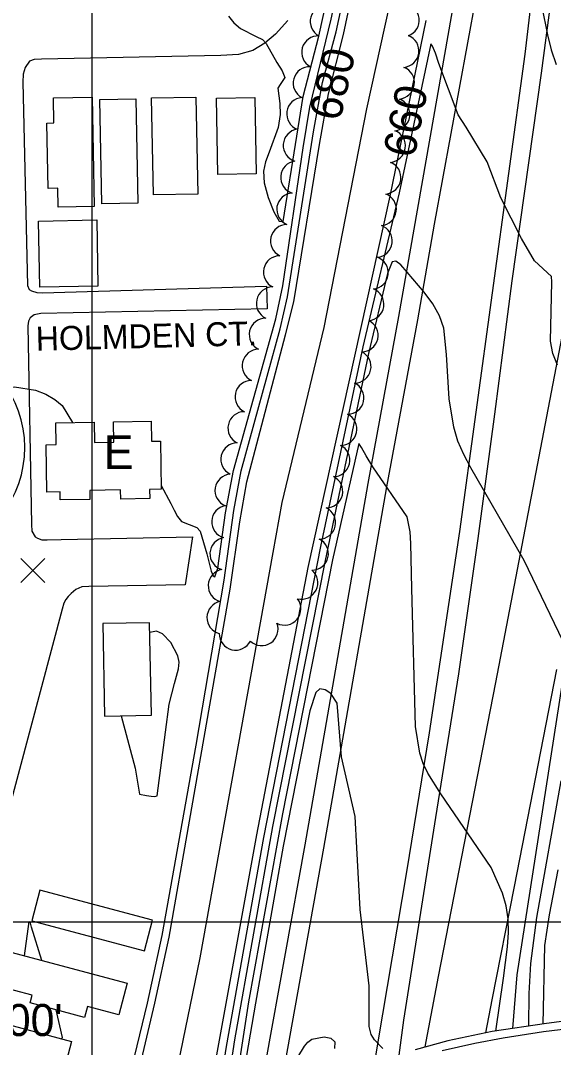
# Model space of a CAD drawing. Extents: x 79600 to 91800, y 75600 to 84400.
# Drawn here: x 85955 to 86288, y 76922 to 77564 of the extents above; entities that cross this region are included whole.
import ezdxf

# ---------------------------------------------------------------- set-up
doc = ezdxf.new("R2010")
doc.units = 0
for name, color, linetype in [('080-085$0$TI_NORTHA', 7, 'Continuous'), ('080-085$0$TI_SCLBAR', 7, 'Continuous'), ('080-090$0$BLDG', 7, 'Continuous'), ('080-090$0$BRIDGE', 7, 'Continuous'), ('080-090$0$GRID', 7, 'Continuous'), ('080-090$0$INDEX', 7, 'Continuous'), ('080-090$0$INDXLBL', 7, 'Continuous'), ('080-090$0$INTER', 7, 'Continuous'), ('080-090$0$INTERSTATE', 7, 'Continuous'), ('080-090$0$ROAD', 7, 'Continuous'), ('080-090$0$ROAD-NAME', 7, 'Continuous'), ('080-090$0$SPOTMARK', 7, 'Continuous'), ('080-090$0$TREES', 7, 'Continuous')]:
    doc.layers.add(name, color=color, linetype=linetype)

# ---------------------------------------------------------------- blocks, each defined once
blk = doc.blocks.new('080-090$0$SPOTS')
at = {"layer": '080-090$0$SPOTMARK'}
for p, q in [((-0.5, -0.5), (0.5, 0.5)), ((-0.5, 0.5), (0.5, -0.5))]:
    blk.add_line(p, q, dxfattribs=at)

msp = doc.modelspace()

# ---------------------------------------------------------------- linework, layer by layer
at = {"layer": '080-085$0$TI_NORTHA'}
msp.add_arc((85889.96, 77296.73), 68.12, 283.45543, 76.727, dxfattribs=at)
at = {"layer": '080-090$0$BLDG'}
for points in [[(85978.86, 77447), (85978.64, 77458.8), (85972.7, 77458.69), (85971.94, 77499.57), (85976.29, 77499.66), (85976, 77515.33), (86000.06, 77515.78), (86001.34, 77447.42)], [(86006.13, 77449.1), (86004.92, 77514.22), (86027.55, 77514.64), (86028.76, 77449.52)], [(86038.46, 77454.6), (86037.33, 77515.32), (86064.98, 77515.84), (86066.12, 77455.11)], [(86102.64, 77467.92), (86078.68, 77467.47), (86077.79, 77515.07), (86101.75, 77515.52)], [(86002.99, 77438.99), (86003.76, 77397.58), (85967.46, 77396.9), (85966.68, 77438.32)], [(85977.73, 77298.59), (85977.48, 77312.14), (86001.31, 77312.58), (86001.55, 77299.78), (86013.75, 77300.01), (86013.51, 77312.83), (86036.99, 77313.27), (86037.23, 77300.58), (86042.81, 77300.68), (86043.37, 77270.6), (86036.08, 77270.46), (86036.19, 77264.79), (86017.99, 77264.45), (86017.89, 77270.14), (85998.67, 77269.78), (85998.77, 77264.27), (85980.24, 77263.92), (85980.14, 77268.98), (85971.89, 77268.83), (85971.34, 77298.47)], [(86007.94, 77128.78), (86037.17, 77129.33), (86036.09, 77187.11), (86006.86, 77186.56)], [(86037.85, 77001.17), (85967.54, 77019.86), (85962.46, 77000.77), (86032.77, 76982.08)], [(86016.84, 76941.97), (85997.18, 76947.19), (85995.36, 76940.36), (85961.43, 76949.38), (85962.73, 76954.26), (85940.37, 76960.2), (85946.15, 76981.93), (86022.1, 76961.74)], [(85949.82, 76906.5), (85951.41, 76912.48), (85936.58, 76916.42), (85942.13, 76937.3), (85987.24, 76925.3), (85980.1, 76898.45)]]:
    msp.add_lwpolyline(points, close=True, dxfattribs=at)
at = {"layer": '080-090$0$BRIDGE'}
for p, q in [((86326.19, 76942.08), (86284.15, 76936.49)), ((86284.15, 76936.49), (86250.14, 76931.47)), ((86222.49, 76925.81), (86201.91, 76920.17)), ((86250.14, 76931.47), (86222.49, 76925.81))]:
    msp.add_line(p, q, dxfattribs=at)
at = {"layer": '080-090$0$GRID'}
for p, q in [((86000, 80000), (86000, 76000)), ((90000, 77000), (85000, 77000))]:
    msp.add_line(p, q, dxfattribs=at)
at = {"layer": '080-090$0$INDEX'}
for points in [[(86018.65, 76800.55), (86016.49, 76821.97), (86016.33, 76830.73), (86018.34, 76847.07), (86028.57, 76903.21), (86039.31, 76949.18), (86048.34, 76990.45), (86086.42, 77208.13), (86092.47, 77250.2), (86096.81, 77275.28), (86121.04, 77367.24), (86126.16, 77387.72), (86142.26, 77486.18), (86147.79, 77517.82), (86157.15, 77554.91), (86178.26, 77654.29), (86209.61, 77810.75), (86229.26, 77929.48)], [(86040.08, 76823.19), (86041.87, 76840.5), (86052.39, 76903.52), (86067.67, 76977.57), (86113.23, 77231.03), (86118.85, 77262.29), (86145.13, 77371.79), (86171.69, 77508.38), (86186.15, 77573.63), (86214.31, 77715.96), (86229.98, 77798.2), (86250.86, 77930)], [(86281.23, 77572.33), (86284.67, 77554.73), (86286.89, 77545.31), (86290.03, 77536.27)], [(86076.86, 76910.04), (86103.11, 77054.59), (86135.21, 77221.76), (86186.35, 77453.93), (86208.88, 77563.75)], [(86291.05, 77032.56), (86285.73, 77004.44), (86282.81, 76985.39), (86281.78, 76936.14)]]:
    msp.add_lwpolyline(points, dxfattribs=at)
at = {"layer": '080-090$0$INTER'}
msp.add_line((86001.55, 77299.81), (86001.6, 77299.78), dxfattribs=at)
for points in [[(86014.47, 76796.13), (86012.04, 76809.6), (86011.63, 76825.73), (86013.33, 76843.32), (86025.1, 76909.68), (86034.84, 76949.18), (86043.97, 76991.53), (86065.15, 77110.62), (86082.64, 77213.75), (86088.59, 77257.22), (86093.21, 77282.11), (86117.63, 77370.99), (86122.3, 77390.87), (86138.54, 77494), (86144.18, 77524.9), (86152.59, 77556.71), (86169.99, 77636.95), (86203.37, 77802.84), (86218.03, 77884.08), (86224.57, 77929.37)], [(86043.33, 77272.97), (86049.36, 77261.69), (86051.3, 77257.46), (86053.44, 77253.52), (86056.05, 77250.52), (86065.57, 77246.64), (86067.62, 77244.32), (86071.71, 77230.22), (86073.2, 77224.33), (86074.59, 77219.45), (86075.76, 77216.52), (86076.76, 77215.8), (86078.75, 77221.2), (86083.57, 77255.83), (86088.39, 77282.38), (86114.84, 77377.09), (86119.23, 77397.84), (86131.95, 77484.13), (86136.08, 77509.42), (86149.44, 77564.56), (86167.15, 77646.78), (86200.57, 77811.36), (86220.46, 77929.27)], [(86085.36, 77566.43), (86088.65, 77562.3), (86092.75, 77558.69), (86102.58, 77553.8), (86106.52, 77551.75), (86108.87, 77549.39), (86115.62, 77537.38), (86118.84, 77532.2), (86120.56, 77528), (86117.69, 77523.75), (86116.12, 77521.43), (86117.33, 77511.85), (86117.69, 77504.86), (86116.31, 77496.88), (86110.78, 77481.37), (86108.38, 77475.31), (86107.14, 77469.46), (86107.62, 77462.29), (86110.11, 77453.06), (86113.68, 77444.05), (86117.11, 77438.27), (86119.47, 77437.97), (86128.02, 77491.48), (86132.02, 77516.17), (86141.9, 77553.86), (86163.15, 77651.56)], [(86290.93, 77348.16), (86288.11, 77355.56), (86286.47, 77363.21), (86287.39, 77400.31), (86287.14, 77403.64), (86276.63, 77413.49), (86268.38, 77427.34), (86255.56, 77452.9), (86246.9, 77475.29), (86233.76, 77496.98), (86228.8, 77504.74), (86216.77, 77536.74), (86214.62, 77543.21), (86212.9, 77547.59), (86211.71, 77549.18), (86191.9, 77456.01), (86169.27, 77359.7), (86142.81, 77234.89), (86107.2, 77052.8), (86083.81, 76922.07), (86072.8, 76851.95)], [(86294.4, 77175.32), (86270.19, 77226.06), (86236.83, 77283.95), (86232.38, 77292.27), (86228.71, 77300.73), (86226.07, 77309.35), (86223.18, 77327.21), (86221.56, 77354.77), (86219.85, 77371.32), (86217.28, 77379.07), (86212.95, 77386.59), (86207.53, 77393.77), (86197.04, 77406.36), (86192.98, 77410.86), (86189.87, 77413.19), (86187.7, 77412.82), (86184.78, 77405.5), (86172.86, 77355.56), (86145.66, 77226.03), (86112.94, 77059.63), (86089.03, 76926.32), (86078.48, 76856.29)], [(85939.7, 77328.47), (85941.23, 77331.12), (85946.45, 77334.15), (85951.62, 77334.65), (85964.8, 77332.63), (85971.27, 77330.03), (85976.93, 77326.71), (85981.4, 77323.07), (85987.82, 77312.33)], [(86252.42, 76931.81), (86257.17, 76964.95), (86259.75, 76984.47), (86260.29, 76993.54), (86260.01, 77002.04), (86258.82, 77010.15), (86256.64, 77018.11), (86249.42, 77034.07), (86217.99, 77080.11), (86209.9, 77093.05), (86207.06, 77099.03), (86204.9, 77105.67), (86202.26, 77122.34), (86200, 77208.62), (86199.25, 77236.73), (86198.79, 77243.93), (86197.01, 77253.39), (86175.44, 77284.56), (86171.37, 77291.44), (86168.45, 77296.63), (86166.84, 77299.25), (86150.44, 77226.39), (86119.02, 77067.68), (86097.88, 76950.15), (86084.14, 76860.62)], [(86029.83, 77080.04), (86034.11, 77079.15), (86036.93, 77078.68), (86039.39, 77078.48), (86040.87, 77078.92), (86045.93, 77118.8), (86048.36, 77136.3), (86051.7, 77149.04), (86054.2, 77158.35), (86054.46, 77162.46), (86053.72, 77166.54), (86049.31, 77174.7), (86044.18, 77180.1), (86040.33, 77181.79), (86036.2, 77180.98)], [(86181.73, 76920.87), (86176.64, 76926.27), (86174.55, 76929.68), (86173.25, 76934.67), (86173.28, 76960.05), (86167.69, 77007.79), (86165.51, 77046.46), (86164.58, 77065.9), (86156, 77103.31), (86153.28, 77136.91), (86149.27, 77142.94), (86145.85, 77145.28), (86142.51, 77145.75), (86139.87, 77143.5), (86136.16, 77132.05), (86119.48, 77047.37), (86102.15, 76949.17), (86096.54, 76916.54)], [(86262.92, 76933.36), (86265.81, 76966.96), (86293.79, 77148.14)], [(86018.18, 77128.97), (86027.07, 77096.27), (86029.83, 77080.04)], [(86272.96, 76934.84), (86273.2, 76955.39), (86274.3, 76974.11), (86278.02, 77002.75), (86293.27, 77088.33)], [(85968.61, 76975.96), (85962.29, 76996.68), (85961.57, 76999.24), (85960.65, 77000.31), (85957.57, 76978.9)], [(85980.81, 76927.01), (85981.7, 76927.84), (85977.75, 76945.04)], [(86128.67, 76915.46), (86132.8, 76922.42), (86134.89, 76924.86), (86137.46, 76926.71), (86145.18, 76928.25), (86149.28, 76927.45), (86151.75, 76925.06), (86151.62, 76920.84)]]:
    msp.add_lwpolyline(points, dxfattribs=at)
at = {"layer": '080-090$0$INTERSTATE'}
for p, q in [((86254.19, 77736.13), (86218.21, 77530.48)), ((86285.27, 77667.38), (86270.61, 77542.69)), ((86280.95, 77530.76), (86290.69, 77605.67)), ((86240.3, 77580), (86213.93, 77436.4)), ((86270.61, 77542.69), (86229.6, 77244.2)), ((86218.21, 77530.48), (86191.65, 77378.7)), ((86262.61, 77400.87), (86280.95, 77530.76)), ((86213.93, 77436.4), (86203.46, 77376.57)), ((86251.78, 77317.53), (86262.61, 77400.87)), ((86191.65, 77378.7), (86172.32, 77274.3)), ((86203.46, 77376.57), (86184.13, 77272.18)), ((86294.71, 77371.58), (86279.35, 77291.08)), ((86241.31, 77239.87), (86251.78, 77317.53)), ((86279.35, 77291.08), (86252.11, 77149.83)), ((86172.32, 77274.3), (86132.98, 77048.35)), ((86184.13, 77272.18), (86144.8, 77046.26)), ((86229.6, 77244.2), (86210.64, 77118.34)), ((86229.2, 77155.17), (86241.31, 77239.87)), ((86290.32, 77157.97), (86263.86, 77022.11)), ((86214.95, 77065.37), (86229.2, 77155.17)), ((86252.11, 77149.83), (86216.33, 76965.92)), ((86210.64, 77118.34), (86196.56, 77031.31)), ((86194.99, 76938.55), (86214.95, 77065.37)), ((86132.98, 77048.35), (86108.46, 76912.46)), ((86144.8, 77046.26), (86120.28, 76910.41)), ((86196.56, 77031.31), (86181.48, 76942.36)), ((86263.86, 77022.11), (86249.89, 76951.42)), ((86216.33, 76965.92), (86208.09, 76921.86)), ((86249.89, 76951.42), (86246.01, 76930.63)), ((86181.48, 76942.36), (86176.4, 76911.33)), ((86191.98, 76916.73), (86194.99, 76938.55))]:
    msp.add_line(p, q, dxfattribs=at)
at = {"layer": '080-090$0$ROAD'}
for p, q in [((86122.48, 77563.8), (86114.73, 77555.06)), ((86114.73, 77555.06), (86108.14, 77549.48)), ((86108.14, 77549.48), (86100.59, 77545.03)), ((86080.46, 77541.74), (85968.4, 77539.58)), ((86091.69, 77542.53), (86080.46, 77541.74)), ((86100.59, 77545.03), (86091.69, 77542.53)), ((85961.03, 77538.17), (85958.21, 77534.34)), ((85963.82, 77539.38), (85961.03, 77538.17)), ((85968.4, 77539.58), (85963.82, 77539.38)), ((85957.03, 77530.2), (85956.82, 77525.08)), ((85958.21, 77534.34), (85957.03, 77530.2)), ((85956.82, 77525.08), (85959.71, 77398.05)), ((85959.71, 77398.05), (85960.78, 77395.54)), ((85960.78, 77395.54), (85962.29, 77394.69)), ((85962.29, 77394.69), (85965.6, 77393.67)), ((85969.06, 77393.34), (86109.13, 77397.55)), ((86109.13, 77397.55), (86109.46, 77383.42)), ((85965.6, 77393.67), (85969.06, 77393.34)), ((86109.46, 77383.42), (85968.17, 77380.47)), ((85960.48, 77375.74), (85960.01, 77372.7)), ((85961.48, 77377.8), (85960.48, 77375.74)), ((85964, 77379.56), (85961.48, 77377.8)), ((85968.17, 77380.47), (85964, 77379.56)), ((85960.01, 77372.7), (85962.26, 77248.59)), ((85962.26, 77248.59), (85962.48, 77244.43)), ((85962.48, 77244.43), (85964.64, 77240.93)), ((85964.64, 77240.93), (85966.01, 77240.08)), ((85966.01, 77240.08), (85968.62, 77239.07)), ((85980.81, 77239.16), (86062.96, 77240.95)), ((86062.96, 77240.95), (86058.2, 77210.83)), ((85968.62, 77239.07), (85971.95, 77238.88)), ((85971.95, 77238.88), (85980.81, 77239.16)), ((85990.03, 77207.86), (85987.08, 77205.42)), ((85993.65, 77209.61), (85990.03, 77207.86)), ((85998.09, 77209.82), (85993.65, 77209.61)), ((86058.2, 77210.83), (85998.09, 77209.82)), ((85983.7, 77201.59), (85982.56, 77199.39)), ((85985.25, 77203.51), (85983.7, 77201.59)), ((85987.08, 77205.42), (85985.25, 77203.51)), ((85981.39, 77195.53), (85918.05, 76958.04)), ((85982.56, 77199.39), (85981.39, 77195.53)), ((86282.13, 76931.54), (86354.55, 76940.12)), ((86239.23, 76924.16), (86257, 76927.49)), ((86257, 76927.49), (86282.13, 76931.54)), ((86218.94, 76919.63), (86239.23, 76924.16))]:
    msp.add_line(p, q, dxfattribs=at)
at = {"layer": '080-090$0$TREES'}
for centre, radius, start, end in [((86194.35, 77563.89), 10.25, 289.35402, 83.99325), ((86146.68, 77563.1), 10.25, 87.22964, 241.86887), ((86141.35, 77543.82), 10.25, 87.22964, 241.86887), ((86194.11, 77544.63), 10.25, 274.59868, 69.23792), ((86136.03, 77524.54), 10.25, 87.22964, 241.86887), ((86191.3, 77524.83), 10.25, 274.59868, 69.23792), ((86132, 77505.28), 10.25, 94.49595, 249.13518), ((86188.49, 77505.03), 10.25, 274.59868, 69.23792), ((86129.8, 77485.56), 10.25, 98.16691, 252.80614), ((86185.68, 77485.23), 10.25, 274.59868, 69.23792), ((86128.23, 77465.62), 10.25, 98.16691, 252.80614), ((86182.86, 77465.43), 10.25, 274.59868, 69.23792), ((86125.76, 77445.6), 10.25, 93.11951, 247.75874), ((86180.07, 77445.67), 10.2, 274.59868, 69.23792), ((86121.85, 77425.86), 10.25, 89.87137, 244.5106), ((86177.41, 77425.86), 10.25, 275.52348, 70.16271), ((86117.42, 77406.36), 10.25, 89.87137, 244.5106), ((86174.92, 77406.02), 10.25, 275.52348, 70.16271), ((86112.99, 77386.85), 10.25, 89.87137, 244.5106), ((86172.22, 77386.25), 10.25, 274.3193, 68.95853), ((86108.55, 77367.35), 10.25, 89.87137, 244.5106), ((86168.59, 77366.77), 10.25, 269.90892, 64.54815), ((86104.12, 77347.85), 10.25, 89.87137, 244.5106), ((86164.17, 77347.27), 10.25, 269.90892, 64.54815), ((86099.68, 77328.35), 10.25, 89.87137, 244.5106), ((86159.75, 77327.76), 10.25, 269.90892, 64.54815), ((86095.25, 77308.84), 10.25, 89.87137, 244.5106), ((86155.33, 77308.26), 10.25, 269.90892, 64.54815), ((86090.81, 77289.34), 10.25, 89.87137, 244.5106), ((86150.91, 77288.75), 10.25, 269.90892, 64.54815), ((86087.13, 77269.87), 10.25, 94.07453, 248.71376), ((86146.49, 77269.25), 10.25, 269.90892, 64.54815), ((86085.11, 77250.21), 10.25, 99.55638, 254.19562), ((86142.06, 77249.74), 10.25, 269.90892, 64.54815), ((86084.02, 77230.24), 10.25, 99.55638, 254.19562), ((86137.53, 77230.29), 10.25, 269.21348, 63.85272), ((86082.93, 77210.27), 10.25, 99.55638, 254.19562), ((86130.93, 77212.08), 10.25, 256.28614, 50.92537), ((86120.35, 77195.91), 10.25, 242.67508, 37.31431), ((86082.12, 77190.35), 10.25, 101.1351, 255.77434), ((86106.08, 77183.1), 10.25, 226.52684, 21.16607), ((86089.85, 77180.22), 10.25, 178.95777, 333.597)]:
    msp.add_arc(centre, radius, start, end, dxfattribs=at)

# ---------------------------------------------------------------- block references
at = {"layer": '080-090$0$SPOTMARK', "xscale": 15, "yscale": 15}
msp.add_blockref('080-090$0$SPOTS', (85963.05, 77219.89), dxfattribs=at)

# ---------------------------------------------------------------- texts
at = {"layer": '080-085$0$TI_NORTHA'}
msp.add_text('E', height=21, dxfattribs=at).set_placement((86007.35, 77283.33))
at = {"layer": '080-085$0$TI_SCLBAR'}
msp.add_text('SCALE 1"=200\'', height=20, dxfattribs=at).set_placement((85796.85, 76928.71))
at = {"layer": '080-090$0$INDXLBL'}
for s, rotation, p in [('680', 77.29042, (86155.07, 77500.11)), ('660', 78.77393, (86201.43, 77477.12))]:
    msp.add_text(s, height=20, rotation=rotation, dxfattribs=at).set_placement(p)
at = {"layer": '080-090$0$ROAD-NAME'}
msp.add_text('HOLMDEN CT.', height=15, rotation=1.44972, dxfattribs=at).set_placement((85965.11, 77357.17))

doc.saveas('drawing.dxf')
